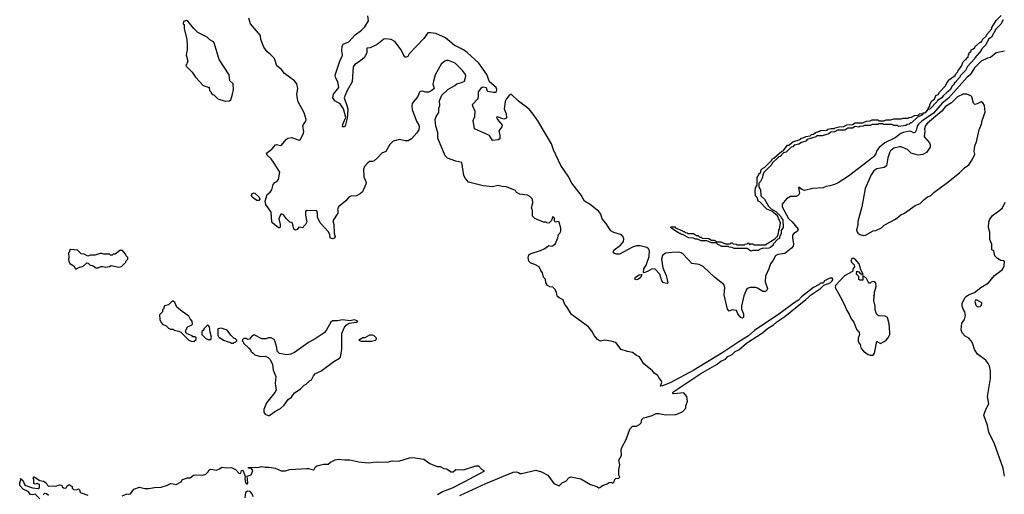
# Model space of a CAD drawing. Extents: x 2086813 to 2278017, y 548126 to 753336.
# Tile 394 of 461: x 2238050 to 2248532, y 663161 to 668218. Entities that reach past the tile are written whole.
import ezdxf

# ---------------------------------------------------------------- set-up
doc = ezdxf.new("R2010")
doc.units = 0

msp = doc.modelspace()

# ---------------------------------------------------------------- linework, layer by layer
at = {"layer": '0CON10XD'}
for points in [[(2248535, 667884), (2248445, 667864), (2248385, 667815), (2248355, 667808), (2248285, 667775), (2248215, 667705), (2248168, 667632), (2248137, 667605), (2247940, 667380), (2247872, 667328), (2247777, 667223), (2247653, 667137), (2247619, 667105), (2247606, 667085), (2247594, 667036), (2247583, 667017), (2247565, 667012), (2247541, 667025), (2247519, 667029), (2247455, 667017), (2247431, 667005), (2247372, 666958), (2247261, 666905), (2247201, 666855), (2247177, 666825), (2247163, 666787), (2247139, 666755), (2247088, 666715), (2246875, 666550), (2246765, 666480), (2246725, 666462), (2246674, 666446), (2246635, 666441), (2246605, 666428), (2246495, 666421), (2246405, 666399), (2246378, 666408), (2246345, 666432), (2246341, 666425), (2246351, 666369), (2246341, 666349), (2246315, 666335), (2246255, 666333), (2246215, 666310), (2246169, 666251), (2246169, 666225), (2246235, 666100), (2246273, 666065), (2246337, 665985), (2246330, 665965), (2246291, 665939), (2246278, 665922), (2246277, 665895), (2246289, 665825), (2246286, 665804), (2246268, 665782), (2246195, 665728), (2246122, 665715), (2246095, 665702), (2246073, 665657), (2246042, 665615), (2246027, 665563), (2245989, 665485), (2245986, 665425), (2246011, 665355), (2246001, 665329), (2245985, 665321), (2245963, 665323), (2245905, 665358), (2245885, 665363), (2245827, 665363), (2245805, 665358), (2245788, 665345), (2245760, 665275), (2245733, 665165), (2245736, 665135), (2245755, 665085), (2245755, 665050), (2245745, 665037), (2245727, 665045), (2245695, 665083), (2245681, 665121), (2245635, 665127), (2245605, 665114), (2245585, 665135), (2245550, 665285), (2245556, 665366), (2245545, 665396), (2245450, 665470), (2245325, 665590), (2245285, 665610), (2245205, 665620), (2245115, 665719), (2245091, 665735), (2245065, 665740), (2244995, 665739), (2244925, 665729), (2244893, 665705), (2244882, 665665), (2244896, 665575), (2244934, 665494), (2244950, 665415), (2244944, 665406), (2244905, 665413), (2244886, 665435), (2244865, 665505), (2244815, 665560), (2244785, 665562), (2244735, 665535), (2244695, 665520), (2244690, 665525), (2244695, 665565), (2244718, 665602), (2244750, 665695), (2244756, 665756), (2244745, 665775), (2244725, 665789), (2244655, 665807), (2244615, 665809), (2244575, 665796), (2244435, 665718), (2244405, 665718), (2244380, 665730), (2244370, 665745), (2244378, 665765), (2244445, 665815), (2244477, 665855), (2244482, 665882), (2244475, 665906), (2244457, 665927), (2244375, 665949), (2244345, 665967), (2244291, 666051), (2244251, 666095), (2244236, 666145), (2244217, 666175), (2244125, 666249), (2244064, 666285), (2244029, 666349), (2243928, 666475), (2243890, 666550), (2243812, 666665), (2243732, 666832), (2243711, 666895), (2243565, 667140), (2243515, 667213), (2243475, 667264), (2243359, 667349), (2243285, 667422), (2243275, 667421), (2243256, 667405), (2243231, 667375), (2243219, 667345), (2243208, 667268), (2243230, 667215), (2243231, 667169), (2243205, 667159), (2243135, 667182), (2243128, 667175), (2243136, 667155), (2243186, 667095), (2243182, 667075), (2243152, 667035), (2243163, 666985), (2243160, 666950), (2243145, 666939), (2243085, 666932), (2243053, 666983), (2242893, 667055), (2242879, 667145), (2242896, 667185), (2242900, 667240), (2242873, 667295), (2242871, 667315), (2242927, 667373), (2242934, 667395), (2242935, 667450), (2242969, 667495), (2242985, 667501), (2243015, 667496), (2243023, 667465), (2243032, 667455), (2243095, 667447), (2243115, 667447), (2243126, 667454), (2243130, 667475), (2243124, 667495), (2243052, 667555), (2243023, 667635), (2242937, 667755), (2242815, 667868), (2242775, 667897), (2242676, 667946), (2242583, 668023), (2242481, 668069), (2242425, 668079), (2242395, 668076), (2242354, 668016), (2242198, 667855), (2242181, 667825), (2242165, 667817), (2242155, 667819), (2242138, 667838), (2242113, 667895), (2242045, 667985), (2242005, 668008), (2241945, 668015), (2241925, 668010), (2241855, 667955), (2241781, 667919), (2241744, 667915), (2241747, 667865), (2241717, 667813), (2241669, 667771), (2241619, 667741), (2241600, 667715), (2241588, 667555), (2241535, 667465), (2241504, 667386), (2241532, 667302), (2241544, 667264), (2241535, 667170), (2241514, 667085), (2241505, 667076), (2241488, 667075), (2241489, 667105), (2241521, 667175), (2241497, 667267), (2241463, 667323), (2241405, 667353), (2241384, 667386), (2241392, 667425), (2241447, 667495), (2241436, 667555), (2241415, 667595), (2241410, 667625), (2241463, 667787), (2241484, 667826), (2241487, 667845), (2241480, 667885), (2241484, 667936), (2241495, 667956), (2241555, 667981), (2241622, 668058), (2241688, 668105), (2241725, 668142), (2241762, 668205), (2241755, 668260)], [(2248445, 668210), (2248498, 668262)], [(2240238, 667348), (2240285, 667352), (2240297, 667363), (2240316, 667425), (2240326, 667475), (2240324, 667534), (2240287, 667567), (2240280, 667630), (2240174, 667795), (2240121, 667971), (2240113, 667983), (2240075, 668002), (2240045, 668032), (2239945, 668080), (2239903, 668123), (2239845, 668200), (2239825, 668210), (2239795, 668200), (2239790, 668175), (2239800, 668165), (2239800, 668125), (2239828, 668005), (2239833, 667945), (2239834, 667895), (2239822, 667845), (2239840, 667775), (2239833, 667767), (2239830, 667745), (2239820, 667735), (2239822, 667722), (2239885, 667660), (2239923, 667605), (2240005, 667518), (2240068, 667495), (2240070, 667465), (2240090, 667445), (2240090, 667435), (2240105, 667420), (2240118, 667418), (2240160, 667375), (2240238, 667348)], [(2240787, 666493), (2240806, 666514), (2240821, 666595), (2240760, 666690), (2240726, 666736), (2240684, 666775), (2240679, 666795), (2240733, 666837), (2240775, 666884), (2240785, 666888), (2240825, 666879), (2240838, 666882), (2240887, 666943), (2240905, 666954), (2240945, 666961), (2241025, 666934), (2241035, 666938), (2241071, 667005), (2241076, 667025), (2241066, 667085), (2241070, 667100), (2241096, 667135), (2241100, 667155), (2241077, 667227), (2241015, 667343), (2241006, 667374), (2241002, 667425), (2241010, 667485), (2240999, 667535), (2240977, 667567), (2240868, 667645), (2240835, 667692), (2240788, 667725), (2240761, 667805), (2240715, 667851), (2240685, 667877), (2240649, 667925), (2240618, 668005), (2240615, 668048), (2240509, 668175), (2240490, 668235)], [(2248522, 668218), (2248495, 668170), (2248442, 668118), (2248395, 668030), (2248362, 668008), (2248360, 667995), (2248352, 667988), (2248335, 667950), (2248292, 667908), (2248285, 667890), (2248218, 667812), (2248215, 667800), (2248142, 667718), (2248118, 667675), (2248062, 667618), (2248060, 667605), (2248022, 667568), (2248015, 667552), (2248000, 667540), (2247995, 667523), (2247982, 667518), (2247955, 667472), (2247922, 667442), (2247882, 667408), (2247868, 667385), (2247822, 667358), (2247818, 667345), (2247740, 667265), (2247720, 667260), (2247690, 667225), (2247670, 667220), (2247660, 667205), (2247610, 667180), (2247545, 667120), (2247535, 667120), (2247520, 667105), (2247498, 667102), (2247485, 667092), (2247405, 667080), (2247395, 667090), (2247355, 667090), (2247335, 667100), (2247245, 667100), (2247235, 667110), (2247195, 667110), (2247185, 667100), (2247125, 667100), (2247105, 667090), (2247045, 667090), (2247035, 667083), (2246995, 667080), (2246985, 667072), (2246945, 667080), (2246915, 667063), (2246868, 667062), (2246835, 667040), (2246755, 667040), (2246725, 667022), (2246685, 667020), (2246665, 667002), (2246595, 666980), (2246535, 666980), (2246525, 666970), (2246435, 666940), (2246420, 666925), (2246375, 666910), (2246345, 666890), (2246295, 666880), (2246280, 666865), (2246262, 666858), (2246210, 666805), (2246182, 666798), (2246145, 666762), (2246132, 666758), (2246062, 666688), (2246055, 666670), (2245972, 666588), (2245960, 666565), (2245958, 666535), (2245936, 666494), (2245920, 666475), (2245920, 666435), (2245936, 666406), (2245942, 666342), (2245978, 666305), (2246022, 666232), (2246052, 666202), (2246100, 666175), (2246155, 666120), (2246158, 666108), (2246176, 666084), (2246177, 666005), (2246158, 665972), (2246156, 665935), (2246140, 665905), (2246138, 665885), (2246122, 665878), (2246072, 665828), (2246070, 665815), (2246045, 665790), (2246025, 665782), (2245955, 665780), (2245925, 665770), (2245915, 665760), (2245855, 665760), (2245835, 665752), (2245795, 665780), (2245655, 665780), (2245635, 665790), (2245603, 665793), (2245595, 665800), (2245525, 665802), (2245495, 665820), (2245485, 665820), (2245465, 665840), (2245415, 665840), (2245365, 665860), (2245305, 665860), (2245265, 665880), (2245245, 665880), (2245225, 665890), (2245173, 665893), (2245105, 665930), (2245095, 665930), (2245085, 665940), (2245075, 665940), (2245065, 665950), (2245055, 665950), (2244980, 666005), (2244985, 666010), (2245025, 666010), (2245032, 666002), (2245105, 665970), (2245115, 665960), (2245125, 665960), (2245135, 665950), (2245157, 665947), (2245165, 665940), (2245225, 665940), (2245255, 665920), (2245275, 665920), (2245292, 665902), (2245305, 665900), (2245315, 665890), (2245387, 665887), (2245415, 665870), (2245445, 665868), (2245475, 665850), (2245515, 665850), (2245565, 665830), (2245615, 665830), (2245625, 665840), (2245635, 665840), (2245645, 665830), (2245677, 665827), (2245685, 665820), (2245765, 665820), (2245770, 665825), (2245795, 665830), (2245805, 665840), (2245825, 665820), (2245835, 665830), (2245855, 665830), (2245865, 665820), (2245885, 665818), (2245985, 665820), (2246088, 665882), (2246118, 665912), (2246130, 665945), (2246132, 665975), (2246140, 665985), (2246150, 666055), (2246118, 666128), (2246058, 666178), (2246005, 666200), (2245928, 666278), (2245912, 666285), (2245900, 666325), (2245885, 666340), (2245880, 666395), (2245883, 666425), (2245900, 666455), (2245902, 666535), (2245920, 666565), (2245920, 666575), (2245940, 666595), (2245942, 666615), (2245960, 666635), (2245978, 666642), (2246058, 666722), (2246065, 666738), (2246078, 666742), (2246165, 666818), (2246178, 666822), (2246225, 666880), (2246238, 666882), (2246280, 666915), (2246358, 666942), (2246370, 666955), (2246392, 666958), (2246420, 666975), (2246465, 666980), (2246480, 666995), (2246502, 666998), (2246523, 667017), (2246565, 667030), (2246577, 667037), (2246645, 667040), (2246655, 667050), (2246685, 667060), (2246725, 667060), (2246733, 667067), (2246775, 667076), (2246825, 667080), (2246855, 667098), (2246915, 667100), (2246945, 667118), (2247025, 667120), (2247065, 667137), (2247105, 667140), (2247125, 667150), (2247185, 667150), (2247205, 667140), (2247255, 667140), (2247275, 667150), (2247325, 667150), (2247355, 667160), (2247435, 667160), (2247455, 667170), (2247505, 667170), (2247515, 667177), (2247545, 667180), (2247575, 667197), (2247615, 667200), (2247630, 667215), (2247670, 667220), (2247670, 667225), (2247690, 667230), (2247720, 667260), (2247725, 667280), (2247740, 667295), (2247740, 667315), (2247762, 667355), (2247788, 667372), (2247805, 667410), (2247828, 667422), (2247842, 667445), (2247908, 667512), (2247920, 667545), (2247940, 667565), (2247940, 667575), (2248008, 667622), (2248015, 667640), (2248038, 667662), (2248040, 667675), (2248078, 667722), (2248095, 667770), (2248115, 667790), (2248128, 667792), (2248135, 667810), (2248148, 667822), (2248150, 667845), (2248160, 667855), (2248160, 667865), (2248178, 667882), (2248180, 667895), (2248198, 667902), (2248218, 667922), (2248225, 667938), (2248238, 667942), (2248275, 667980), (2248285, 667980), (2248298, 667992), (2248300, 668005), (2248338, 668042), (2248345, 668060), (2248398, 668122), (2248400, 668135), (2248445, 668210)], [(2242735, 663147), (2243013, 663275), (2243305, 663396), (2243335, 663400), (2243362, 663392), (2243375, 663383), (2243393, 663383), (2243545, 663417), (2243605, 663402), (2243674, 663364), (2243735, 663278), (2243795, 663252), (2243827, 663283), (2243865, 663303), (2243895, 663336), (2243916, 663346), (2244025, 663327), (2244126, 663266), (2244196, 663246), (2244215, 663232), (2244227, 663233), (2244254, 663256), (2244305, 663272), (2244325, 663288), (2244345, 663290), (2244365, 663280), (2244380, 663295), (2244383, 663317), (2244395, 663330), (2244427, 663333), (2244440, 663345), (2244428, 663365), (2244428, 663425), (2244440, 663475), (2244428, 663525), (2244456, 663574), (2244453, 663635), (2244460, 663660), (2244506, 663745), (2244544, 663855), (2244575, 663887), (2244615, 663888), (2244647, 663905), (2244666, 663924), (2244675, 663960), (2244693, 663977), (2244722, 663982), (2244785, 664002), (2244825, 664022), (2244855, 664022), (2244925, 664008), (2245035, 664012), (2245082, 664028), (2245110, 664045), (2245142, 664078), (2245142, 664105), (2245160, 664155), (2245152, 664202), (2245122, 664242), (2245015, 664231), (2245003, 664235), (2245004, 664245), (2245014, 664255), (2245302, 664448), (2245475, 664549), (2245515, 664579), (2245565, 664602), (2245590, 664630), (2245635, 664652), (2245666, 664684), (2245705, 664701), (2245789, 664771), (2245959, 664881), (2246013, 664927), (2246075, 664966), (2246110, 665000), (2246196, 665055), (2246421, 665235), (2246480, 665290), (2246576, 665355), (2246610, 665390), (2246677, 665415), (2246699, 665435), (2246707, 665447), (2246703, 665463), (2246675, 665463), (2246618, 665435), (2246605, 665410), (2246575, 665410), (2246562, 665398), (2246501, 665365), (2246375, 665264), (2246341, 665229), (2246305, 665209), (2246131, 665079), (2245873, 664905), (2245810, 664850), (2245705, 664787), (2245537, 664673), (2245226, 664484), (2244975, 664349), (2244895, 664317), (2244873, 664313), (2244887, 664355), (2244880, 664375), (2244853, 664405), (2244845, 664428), (2244805, 664452), (2244788, 664475), (2244695, 664553), (2244648, 664625), (2244615, 664639), (2244575, 664671), (2244521, 664681), (2244455, 664704), (2244395, 664779), (2244346, 664794), (2244275, 664804), (2244235, 664794), (2244202, 664812), (2244168, 664848), (2244141, 664901), (2244106, 664946), (2243925, 665076), (2243875, 665159), (2243852, 665182), (2243835, 665232), (2243795, 665253), (2243773, 665273), (2243766, 665315), (2243748, 665348), (2243725, 665367), (2243695, 665371), (2243670, 665385), (2243653, 665415), (2243647, 665455), (2243626, 665476), (2243615, 665520), (2243598, 665545), (2243582, 665585), (2243535, 665610), (2243493, 665623), (2243470, 665645), (2243462, 665685), (2243469, 665711), (2243485, 665723), (2243595, 665758), (2243641, 665779), (2243685, 665812), (2243714, 665804), (2243725, 665807), (2243755, 665832), (2243780, 665895), (2243785, 665930), (2243802, 665945), (2243810, 665965), (2243812, 665995), (2243795, 666060), (2243785, 666068), (2243752, 666062), (2243742, 666075), (2243742, 666102), (2243725, 666120), (2243711, 666079), (2243685, 666050), (2243663, 666053), (2243655, 666060), (2243625, 666060), (2243535, 666100), (2243510, 666125), (2243510, 666185), (2243500, 666215), (2243512, 666265), (2243510, 666305), (2243480, 666335), (2243455, 666348), (2243375, 666358), (2243340, 666375), (2243327, 666397), (2243234, 666436), (2243185, 666439), (2243145, 666452), (2243085, 666436), (2242985, 666446), (2242828, 666488), (2242795, 666526), (2242779, 666559), (2242756, 666695), (2242692, 666712), (2242605, 666743), (2242579, 666769), (2242500, 666955), (2242500, 667015), (2242482, 667082), (2242474, 667155), (2242484, 667186), (2242512, 667228), (2242512, 667275), (2242522, 667305), (2242518, 667355), (2242544, 667415), (2242609, 667475), (2242681, 667515), (2242703, 667535), (2242755, 667548), (2242785, 667564), (2242801, 667615), (2242796, 667635), (2242766, 667675), (2242685, 667755), (2242615, 667783), (2242595, 667784), (2242575, 667777), (2242536, 667745), (2242475, 667630), (2242450, 667535), (2242464, 667485), (2242436, 667464), (2242403, 667447), (2242375, 667446), (2242335, 667456), (2242315, 667453), (2242306, 667444), (2242290, 667400), (2242230, 667325), (2242224, 667295), (2242230, 667260), (2242273, 667135), (2242298, 667095), (2242302, 667075), (2242298, 667045), (2242279, 667011), (2242223, 666947), (2242185, 666928), (2242155, 666928), (2242095, 666942), (2242025, 666923), (2241991, 666889), (2241948, 666812), (2241905, 666797), (2241861, 666745), (2241825, 666714), (2241805, 666706), (2241775, 666706), (2241755, 666691), (2241722, 666655), (2241709, 666625), (2241713, 666545), (2241737, 666485), (2241734, 666465), (2241699, 666385), (2241675, 666363), (2241635, 666342), (2241575, 666337), (2241554, 666326), (2241522, 666288), (2241445, 666223), (2241434, 666195), (2241436, 666186), (2241438, 666155), (2241383, 666075), (2241393, 666035), (2241397, 665945), (2241407, 665905), (2241399, 665891), (2241385, 665884), (2241366, 665886), (2241357, 665895), (2241351, 665925), (2241336, 665956), (2241250, 666055), (2241222, 666115), (2241222, 666155), (2241215, 666180), (2241100, 666185), (2241092, 666175), (2241094, 666136), (2241107, 666065), (2241092, 666035), (2241070, 666015), (2241065, 666000), (2241023, 666007), (2241005, 665982), (2240985, 665974), (2240970, 665985), (2240955, 666050), (2240947, 666057), (2240925, 666060), (2240890, 666095), (2240859, 666139), (2240835, 666148), (2240815, 666118), (2240809, 666095), (2240824, 666035), (2240823, 666007), (2240815, 666000), (2240805, 666001), (2240745, 666049), (2240734, 666065), (2240727, 666167), (2240669, 666249), (2240662, 666285), (2240686, 666355), (2240718, 666382), (2240734, 666405), (2240749, 666461), (2240768, 666482), (2240787, 666493)], [(2247029, 665919), (2247055, 665922), (2247135, 665968), (2247165, 665972), (2247225, 666000), (2247252, 666028), (2247375, 666093), (2247432, 666138), (2247469, 666155), (2247583, 666237), (2247635, 666261), (2247678, 666302), (2247715, 666329), (2247748, 666342), (2247782, 666378), (2247918, 666475), (2248055, 666586), (2248109, 666641), (2248155, 666670), (2248192, 666725), (2248217, 666785), (2248210, 666815), (2248219, 666875), (2248236, 666916), (2248264, 667045), (2248290, 667105), (2248298, 667145), (2248328, 667232), (2248322, 667305), (2248305, 667332), (2248285, 667342), (2248245, 667320), (2248220, 667315), (2248205, 667330), (2248187, 667395), (2248177, 667405), (2248135, 667426), (2248095, 667426), (2248035, 667397), (2247969, 667331), (2247905, 667292), (2247868, 667242), (2247714, 667115), (2247695, 667090), (2247684, 667055), (2247687, 667025), (2247680, 666975), (2247685, 666962), (2247736, 666906), (2247742, 666885), (2247742, 666858), (2247705, 666803), (2247665, 666780), (2247615, 666774), (2247542, 666795), (2247502, 666835), (2247435, 666863), (2247415, 666864), (2247355, 666849), (2247320, 666820), (2247310, 666800), (2247291, 666745), (2247278, 666662), (2247255, 666643), (2247175, 666630), (2247144, 666606), (2247114, 666565), (2247050, 666420), (2247016, 666224), (2246974, 666066), (2246973, 666035), (2246960, 665975), (2246972, 665945), (2246995, 665930), (2247029, 665919)], [(2240595, 666292), (2240575, 666293), (2240525, 666328), (2240517, 666345), (2240524, 666366), (2240545, 666372), (2240555, 666368), (2240598, 666328), (2240606, 666305), (2240595, 666292)], [(2248535, 663356), (2248519, 663439), (2248428, 663698), (2248369, 663825), (2248354, 663895), (2248313, 664005), (2248335, 664065), (2248368, 664125), (2248352, 664205), (2248387, 664395), (2248385, 664475), (2248376, 664525), (2248362, 664555), (2248335, 664589), (2248246, 664655), (2248216, 664705), (2248196, 664765), (2248178, 664798), (2248155, 664826), (2248117, 664847), (2248085, 664880), (2248072, 664915), (2248079, 664985), (2248107, 665025), (2248120, 665065), (2248113, 665105), (2248094, 665134), (2248083, 665165), (2248083, 665195), (2248112, 665255), (2248125, 665268), (2248153, 665287), (2248215, 665312), (2248282, 665365), (2248365, 665413), (2248427, 665493), (2248512, 665555), (2248532, 665595), (2248535, 665640), (2248527, 665647), (2248495, 665652), (2248460, 665675), (2248433, 665703), (2248420, 665755), (2248400, 665765), (2248398, 665825), (2248378, 665875), (2248378, 665955), (2248363, 666005), (2248368, 666065), (2248374, 666086), (2248407, 666133), (2248485, 666188), (2248512, 666215), (2248542, 666275)], [(2238655, 665563), (2238685, 665582), (2238706, 665584), (2238725, 665592), (2238765, 665628), (2238780, 665625), (2238802, 665602), (2238825, 665598), (2238865, 665573), (2238886, 665574), (2238915, 665588), (2238935, 665590), (2238965, 665582), (2239005, 665590), (2239025, 665600), (2239105, 665582), (2239135, 665590), (2239180, 665635), (2239180, 665645), (2239200, 665665), (2239200, 665685), (2239182, 665702), (2239178, 665718), (2239145, 665760), (2239115, 665760), (2239065, 665720), (2239045, 665720), (2239035, 665710), (2239015, 665710), (2239005, 665718), (2238945, 665718), (2238925, 665728), (2238905, 665728), (2238855, 665708), (2238805, 665708), (2238775, 665700), (2238735, 665718), (2238703, 665723), (2238665, 665763), (2238595, 665770), (2238582, 665758), (2238580, 665745), (2238570, 665735), (2238572, 665685), (2238568, 665665), (2238572, 665645), (2238585, 665622), (2238626, 665596), (2238644, 665564), (2238655, 665563)], [(2247135, 664642), (2247151, 664665), (2247175, 664790), (2247185, 664790), (2247191, 664781), (2247215, 664768), (2247255, 664788), (2247276, 664804), (2247295, 664830), (2247312, 664865), (2247313, 664885), (2247306, 664976), (2247290, 665045), (2247265, 665058), (2247193, 665063), (2247173, 665083), (2247157, 665125), (2247156, 665166), (2247144, 665225), (2247148, 665265), (2247142, 665275), (2247150, 665285), (2247150, 665315), (2247168, 665375), (2247165, 665410), (2247145, 665428), (2247115, 665420), (2247105, 665410), (2247095, 665412), (2247082, 665425), (2247065, 665462), (2247035, 665490), (2247028, 665482), (2247028, 665442), (2246995, 665442), (2246985, 665450), (2246982, 665482), (2246960, 665505), (2246962, 665538), (2246985, 665530), (2246990, 665520), (2247025, 665500), (2247030, 665505), (2247028, 665515), (2247004, 665554), (2246986, 665615), (2246946, 665666), (2246925, 665677), (2246910, 665675), (2246900, 665645), (2246904, 665634), (2246933, 665605), (2246938, 665585), (2246923, 665567), (2246918, 665535), (2246831, 665489), (2246734, 665385), (2246731, 665365), (2246785, 665270), (2246828, 665188), (2246855, 665118), (2246881, 665081), (2246902, 665032), (2246932, 664995), (2246943, 664955), (2246964, 664914), (2246988, 664885), (2246992, 664865), (2246978, 664825), (2246978, 664785), (2246997, 664757), (2247008, 664715), (2247032, 664685), (2247082, 664652), (2247105, 664643), (2247135, 664642)], [(2244615, 665445), (2244598, 665455), (2244607, 665475), (2244645, 665501), (2244673, 665503), (2244662, 665475), (2244639, 665455), (2244615, 665445)], [(2239905, 664790), (2239928, 664812), (2239928, 664828), (2239915, 664840), (2239895, 664840), (2239885, 664850), (2239832, 664872), (2239820, 664885), (2239820, 664915), (2239830, 664925), (2239830, 664935), (2239845, 664950), (2239878, 664962), (2239890, 664975), (2239887, 665007), (2239865, 665030), (2239849, 665059), (2239778, 665108), (2239724, 665154), (2239702, 665205), (2239685, 665220), (2239675, 665220), (2239635, 665180), (2239592, 665168), (2239580, 665135), (2239570, 665125), (2239570, 665105), (2239540, 665075), (2239542, 665025), (2239555, 664990), (2239575, 664970), (2239605, 664960), (2239635, 664930), (2239655, 664920), (2239685, 664920), (2239695, 664910), (2239745, 664900), (2239765, 664890), (2239850, 664805), (2239875, 664792), (2239905, 664790)], [(2248248, 665158), (2248275, 665162), (2248290, 665175), (2248295, 665200), (2248245, 665230), (2248225, 665230), (2248218, 665215), (2248230, 665175), (2248248, 665158)], [(2240695, 664000), (2240705, 664002), (2240725, 664010), (2240765, 664043), (2240825, 664076), (2240865, 664110), (2240910, 664170), (2240944, 664196), (2240972, 664238), (2241038, 664285), (2241077, 664323), (2241100, 664335), (2241135, 664370), (2241155, 664380), (2241178, 664425), (2241201, 664449), (2241255, 664473), (2241395, 664577), (2241455, 664610), (2241465, 664623), (2241480, 664705), (2241481, 664875), (2241503, 664935), (2241525, 664962), (2241557, 664983), (2241635, 664994), (2241650, 665005), (2241615, 665020), (2241565, 665011), (2241485, 665021), (2241435, 665009), (2241381, 665009), (2241364, 664996), (2241314, 664906), (2241290, 664880), (2241194, 664816), (2241125, 664780), (2240975, 664672), (2240935, 664653), (2240895, 664647), (2240815, 664660), (2240790, 664685), (2240788, 664725), (2240768, 664795), (2240759, 664809), (2240727, 664827), (2240695, 664828), (2240675, 664818), (2240628, 664818), (2240545, 664860), (2240517, 664843), (2240497, 664813), (2240475, 664810), (2240465, 664820), (2240435, 664820), (2240422, 664808), (2240420, 664795), (2240430, 664785), (2240432, 664772), (2240488, 664718), (2240510, 664695), (2240510, 664685), (2240534, 664664), (2240555, 664648), (2240590, 664635), (2240615, 664630), (2240665, 664632), (2240695, 664620), (2240717, 664597), (2240742, 664545), (2240750, 664485), (2240776, 664415), (2240771, 664345), (2240779, 664271), (2240768, 664245), (2240678, 664135), (2240648, 664065), (2240650, 664035), (2240664, 664014), (2240695, 664000)], [(2240085, 664812), (2240093, 664835), (2240077, 664887), (2240069, 664945), (2240059, 664959), (2240048, 664962), (2240010, 664925), (2240010, 664915), (2239990, 664895), (2239990, 664865), (2240032, 664822), (2240055, 664812), (2240085, 664812)], [(2240325, 664770), (2240335, 664780), (2240348, 664782), (2240360, 664795), (2240360, 664805), (2240348, 664818), (2240335, 664820), (2240297, 664857), (2240259, 664909), (2240195, 664930), (2240160, 664925), (2240160, 664855), (2240175, 664830), (2240185, 664830), (2240220, 664805), (2240258, 664788), (2240295, 664780), (2240305, 664770), (2240325, 664770)], [(2241795, 664792), (2241837, 664803), (2241850, 664815), (2241850, 664825), (2241825, 664850), (2241805, 664858), (2241773, 664857), (2241725, 664830), (2241703, 664827), (2241660, 664805), (2241685, 664792), (2241795, 664792)], [(2239140, 663145), (2239195, 663168), (2239205, 663162), (2239230, 663165), (2239264, 663216), (2239325, 663239), (2239384, 663224), (2239425, 663222), (2239485, 663234), (2239555, 663238), (2239625, 663260), (2239655, 663276), (2239685, 663274), (2239715, 663264), (2239768, 663295), (2239785, 663320), (2239835, 663338), (2239865, 663338), (2239902, 663365), (2239925, 663370), (2239995, 663366), (2240030, 663375), (2240055, 663400), (2240065, 663420), (2240085, 663430), (2240145, 663420), (2240178, 663432), (2240201, 663449), (2240255, 663442), (2240305, 663448), (2240348, 663425), (2240385, 663382), (2240403, 663387), (2240412, 663415), (2240425, 663418), (2240452, 663355), (2240448, 663325), (2240455, 663288), (2240465, 663274), (2240475, 663274), (2240479, 663285), (2240473, 663355), (2240515, 663370), (2240532, 663415), (2240518, 663438), (2240485, 663440), (2240485, 663450), (2240585, 663447), (2240625, 663459), (2240665, 663450), (2240705, 663451), (2240769, 663439), (2240835, 663411), (2240880, 663410), (2240926, 663424), (2241106, 663436), (2241125, 663437), (2241175, 663421), (2241186, 663425), (2241198, 663455), (2241215, 663466), (2241285, 663484), (2241335, 663483), (2241360, 663505), (2241410, 663530), (2241445, 663536), (2241513, 663527), (2241565, 663529), (2241662, 663508), (2241765, 663495), (2241845, 663509), (2241965, 663505), (2242015, 663518), (2242085, 663514), (2242199, 663551), (2242235, 663552), (2242354, 663534), (2242415, 663490), (2242495, 663458), (2242526, 663456), (2242566, 663436), (2242595, 663432), (2242645, 663399), (2242665, 663402), (2242695, 663424), (2242775, 663422), (2242905, 663464), (2242936, 663466), (2242968, 663428), (2242990, 663415), (2242991, 663405), (2242786, 663294), (2242655, 663227), (2242553, 663187), (2242497, 663155)], [(2238265, 663112), (2238215, 663162), (2238185, 663156), (2238165, 663161), (2238140, 663190), (2238086, 663216), (2238053, 663255), (2238050, 663285), (2238062, 663315), (2238060, 663330), (2238086, 663306), (2238100, 663265), (2238115, 663256), (2238185, 663232), (2238248, 663222), (2238260, 663235), (2238260, 663265), (2238235, 663278), (2238215, 663270), (2238200, 663275), (2238202, 663315), (2238192, 663335), (2238205, 663347), (2238265, 663308), (2238305, 663302), (2238333, 663283), (2238342, 663262), (2238358, 663248), (2238415, 663253), (2238435, 663248), (2238475, 663262), (2238498, 663258), (2238502, 663242), (2238515, 663230), (2238535, 663228), (2238545, 663230), (2238555, 663250), (2238576, 663266), (2238610, 663245), (2238610, 663225), (2238622, 663212), (2238655, 663210), (2238675, 663218), (2238685, 663210), (2238694, 663184), (2238706, 663176), (2238775, 663151)], [(2238358, 663148), (2238337, 663167), (2238315, 663170), (2238300, 663155)], [(2240535, 663135), (2240525, 663165), (2240505, 663192), (2240475, 663195), (2240455, 663181), (2240447, 663125)]]:
    msp.add_lwpolyline(points, dxfattribs=at)

doc.saveas('drawing.dxf')
